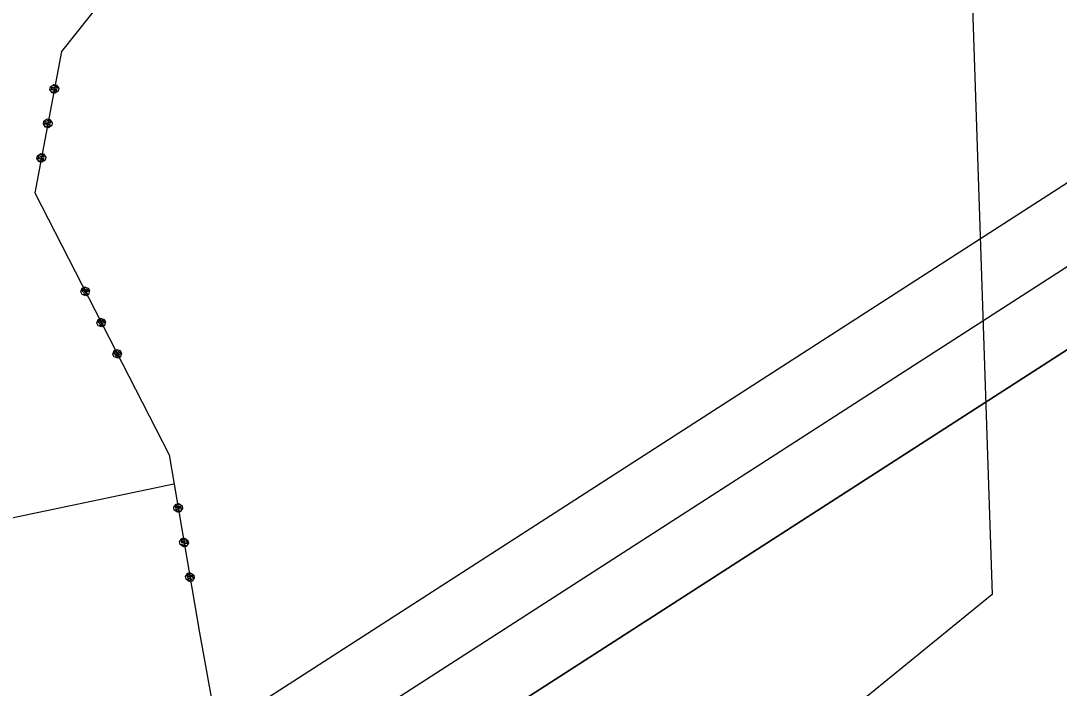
# Model space of a CAD drawing. Extents: x -866656 to -858817, y -1041816 to -1038653.
# Drawn here: x -863666.2 to -863592.2, y -1039657 to -1039609.4 of the extents above; entities that cross this region are included whole.
import ezdxf

# ---------------------------------------------------------------- set-up
doc = ezdxf.new("R2010")
doc.units = 0
for name, color, linetype in [('tisk ramy', 7, 'Continuous'), ('Vrstva 1', 7, 'Continuous'), ('Vrstva 3', 7, 'Continuous')]:
    doc.layers.add(name, color=color, linetype=linetype)

msp = doc.modelspace()

# ---------------------------------------------------------------- linework, layer by layer
at = {"layer": 'tisk ramy'}
for points in [[(-864208.003, -1040370.93), (-863148.516, -1039688.975), (-863309.258, -1039439.245), (-864368.745, -1040121.2)], [(-864361.835, -1040122.698), (-863310.757, -1039446.156), (-863155.427, -1039687.477), (-864206.505, -1040364.019)], [(-864205.008, -1040357.116), (-863334.708, -1039796.934), (-863484.632, -1039564.013), (-864354.931, -1040124.195)], [(-864354.931, -1040124.195), (-863484.632, -1039564.013), (-863334.708, -1039796.934), (-864205.008, -1040357.116)]]:
    msp.add_lwpolyline(points, close=True, dxfattribs=at)
at = {"layer": 'Vrstva 1'}
for p, q in [((-863602.66, -1039479.17), (-863596.95, -1039650.31)), ((-863677.777, -1039647.146), (-863655.287, -1039642.432)), ((-863596.95, -1039650.31), (-863643.13, -1039687.94))]:
    msp.add_line(p, q, dxfattribs=at)
at = {"layer": 'Vrstva 3'}
for p, q in [((-863653.36, -1039599.18), (-863663.31, -1039611.62)), ((-863653.36, -1039599.18), (-863663.31, -1039611.62)), ((-863663.31, -1039611.62), (-863665.22, -1039621.69)), ((-863663.31, -1039611.62), (-863665.22, -1039621.69)), ((-863664.131, -1039614.339), (-863664.093, -1039614.142)), ((-863664.131, -1039614.339), (-863664.093, -1039614.142)), ((-863663.971, -1039614.573), (-863664.131, -1039614.339)), ((-863663.971, -1039614.573), (-863664.131, -1039614.339)), ((-863664.093, -1039614.142), (-863663.86, -1039613.983)), ((-863664.093, -1039614.142), (-863663.86, -1039613.983)), ((-863664.032, -1039614.358), (-863663.995, -1039614.161)), ((-863664.032, -1039614.358), (-863663.995, -1039614.161)), ((-863664.014, -1039614.259), (-863663.621, -1039614.334)), ((-863664.014, -1039614.259), (-863663.621, -1039614.334)), ((-863663.995, -1039614.161), (-863663.602, -1039614.236)), ((-863663.995, -1039614.161), (-863663.602, -1039614.236)), ((-863663.682, -1039614.119), (-863663.878, -1039614.081)), ((-863663.682, -1039614.119), (-863663.878, -1039614.081)), ((-863663.86, -1039613.983), (-863663.663, -1039614.02)), ((-863663.86, -1039613.983), (-863663.663, -1039614.02)), ((-863663.602, -1039614.236), (-863663.682, -1039614.119)), ((-863663.602, -1039614.236), (-863663.682, -1039614.119)), ((-863663.663, -1039614.02), (-863663.504, -1039614.254)), ((-863663.663, -1039614.02), (-863663.504, -1039614.254)), ((-863663.504, -1039614.254), (-863663.541, -1039614.451)), ((-863663.504, -1039614.254), (-863663.541, -1039614.451)), ((-863663.639, -1039614.432), (-863664.032, -1039614.358)), ((-863663.639, -1039614.432), (-863664.032, -1039614.358)), ((-863663.775, -1039614.61), (-863663.971, -1039614.573)), ((-863663.775, -1039614.61), (-863663.971, -1039614.573)), ((-863663.953, -1039614.474), (-863663.756, -1039614.512)), ((-863663.953, -1039614.474), (-863663.756, -1039614.512)), ((-863663.541, -1039614.451), (-863663.775, -1039614.61)), ((-863663.541, -1039614.451), (-863663.775, -1039614.61)), ((-863663.756, -1039614.512), (-863663.639, -1039614.432)), ((-863663.756, -1039614.512), (-863663.639, -1039614.432)), ((-863664.559, -1039616.599), (-863664.325, -1039616.439)), ((-863664.559, -1039616.599), (-863664.325, -1039616.439)), ((-863664.148, -1039616.575), (-863664.344, -1039616.538)), ((-863664.148, -1039616.575), (-863664.344, -1039616.538)), ((-863664.325, -1039616.439), (-863664.129, -1039616.477)), ((-863664.325, -1039616.439), (-863664.129, -1039616.477)), ((-863664.129, -1039616.477), (-863663.97, -1039616.71)), ((-863664.129, -1039616.477), (-863663.97, -1039616.71)), ((-863664.597, -1039616.795), (-863664.559, -1039616.599)), ((-863664.597, -1039616.795), (-863664.559, -1039616.599)), ((-863664.437, -1039617.029), (-863664.597, -1039616.795)), ((-863664.437, -1039617.029), (-863664.597, -1039616.795)), ((-863664.498, -1039616.814), (-863664.461, -1039616.617)), ((-863664.498, -1039616.814), (-863664.461, -1039616.617)), ((-863664.105, -1039616.888), (-863664.498, -1039616.814)), ((-863664.105, -1039616.888), (-863664.498, -1039616.814)), ((-863664.48, -1039616.715), (-863664.087, -1039616.79)), ((-863664.48, -1039616.715), (-863664.087, -1039616.79)), ((-863664.461, -1039616.617), (-863664.068, -1039616.692)), ((-863664.461, -1039616.617), (-863664.068, -1039616.692)), ((-863664.241, -1039617.066), (-863664.437, -1039617.029)), ((-863664.241, -1039617.066), (-863664.437, -1039617.029)), ((-863664.419, -1039616.931), (-863664.222, -1039616.968)), ((-863664.419, -1039616.931), (-863664.222, -1039616.968)), ((-863664.007, -1039616.907), (-863664.241, -1039617.066)), ((-863664.007, -1039616.907), (-863664.241, -1039617.066)), ((-863664.222, -1039616.968), (-863664.105, -1039616.888)), ((-863664.222, -1039616.968), (-863664.105, -1039616.888)), ((-863664.068, -1039616.692), (-863664.148, -1039616.575)), ((-863664.068, -1039616.692), (-863664.148, -1039616.575)), ((-863663.97, -1039616.71), (-863664.007, -1039616.907)), ((-863663.97, -1039616.71), (-863664.007, -1039616.907)), ((-863665.062, -1039619.251), (-863665.025, -1039619.055)), ((-863665.062, -1039619.251), (-863665.025, -1039619.055)), ((-863664.903, -1039619.485), (-863665.062, -1039619.251)), ((-863664.903, -1039619.485), (-863665.062, -1039619.251)), ((-863665.025, -1039619.055), (-863664.791, -1039618.896)), ((-863665.025, -1039619.055), (-863664.791, -1039618.896)), ((-863664.964, -1039619.27), (-863664.927, -1039619.073)), ((-863664.964, -1039619.27), (-863664.927, -1039619.073)), ((-863664.571, -1039619.344), (-863664.964, -1039619.27)), ((-863664.571, -1039619.344), (-863664.964, -1039619.27)), ((-863664.946, -1039619.172), (-863664.553, -1039619.246)), ((-863664.946, -1039619.172), (-863664.553, -1039619.246)), ((-863664.927, -1039619.073), (-863664.534, -1039619.148)), ((-863664.927, -1039619.073), (-863664.534, -1039619.148)), ((-863664.707, -1039619.522), (-863664.903, -1039619.485)), ((-863664.707, -1039619.522), (-863664.903, -1039619.485)), ((-863664.885, -1039619.387), (-863664.688, -1039619.424)), ((-863664.885, -1039619.387), (-863664.688, -1039619.424)), ((-863664.614, -1039619.031), (-863664.81, -1039618.994)), ((-863664.614, -1039619.031), (-863664.81, -1039618.994)), ((-863664.791, -1039618.896), (-863664.595, -1039618.933)), ((-863664.791, -1039618.896), (-863664.595, -1039618.933)), ((-863664.473, -1039619.363), (-863664.707, -1039619.522)), ((-863664.473, -1039619.363), (-863664.707, -1039619.522)), ((-863664.688, -1039619.424), (-863664.571, -1039619.344)), ((-863664.688, -1039619.424), (-863664.571, -1039619.344)), ((-863664.534, -1039619.148), (-863664.614, -1039619.031)), ((-863664.534, -1039619.148), (-863664.614, -1039619.031)), ((-863664.595, -1039618.933), (-863664.436, -1039619.167)), ((-863664.595, -1039618.933), (-863664.436, -1039619.167)), ((-863664.436, -1039619.167), (-863664.473, -1039619.363)), ((-863664.436, -1039619.167), (-863664.473, -1039619.363)), ((-863665.22, -1039621.69), (-863655.64, -1039640.37)), ((-863665.22, -1039621.69), (-863655.64, -1039640.37)), ((-863661.842, -1039628.495), (-863661.664, -1039628.403)), ((-863661.842, -1039628.495), (-863661.664, -1039628.403)), ((-863661.664, -1039628.403), (-863661.395, -1039628.49)), ((-863661.664, -1039628.403), (-863661.395, -1039628.49)), ((-863661.929, -1039628.764), (-863661.842, -1039628.495)), ((-863661.929, -1039628.764), (-863661.842, -1039628.495)), ((-863661.837, -1039628.942), (-863661.929, -1039628.764)), ((-863661.837, -1039628.942), (-863661.929, -1039628.764)), ((-863661.84, -1039628.718), (-863661.484, -1039628.536)), ((-863661.84, -1039628.718), (-863661.484, -1039628.536)), ((-863661.796, -1039628.584), (-863661.84, -1039628.718)), ((-863661.796, -1039628.584), (-863661.84, -1039628.718)), ((-863661.568, -1039629.029), (-863661.837, -1039628.942)), ((-863661.568, -1039629.029), (-863661.837, -1039628.942)), ((-863661.618, -1039628.492), (-863661.796, -1039628.584)), ((-863661.618, -1039628.492), (-863661.796, -1039628.584)), ((-863661.438, -1039628.625), (-863661.794, -1039628.807)), ((-863661.438, -1039628.625), (-863661.794, -1039628.807)), ((-863661.392, -1039628.714), (-863661.748, -1039628.896)), ((-863661.392, -1039628.714), (-863661.748, -1039628.896)), ((-863661.748, -1039628.896), (-863661.614, -1039628.94)), ((-863661.748, -1039628.896), (-863661.614, -1039628.94)), ((-863661.614, -1039628.94), (-863661.436, -1039628.848)), ((-863661.614, -1039628.94), (-863661.436, -1039628.848)), ((-863661.39, -1039628.937), (-863661.568, -1039629.029)), ((-863661.39, -1039628.937), (-863661.568, -1039629.029)), ((-863661.484, -1039628.536), (-863661.392, -1039628.714)), ((-863661.484, -1039628.536), (-863661.392, -1039628.714)), ((-863661.395, -1039628.49), (-863661.303, -1039628.668)), ((-863661.395, -1039628.49), (-863661.303, -1039628.668)), ((-863661.303, -1039628.668), (-863661.39, -1039628.937)), ((-863661.303, -1039628.668), (-863661.39, -1039628.937)), ((-863660.701, -1039630.719), (-863660.523, -1039630.628)), ((-863660.701, -1039630.719), (-863660.523, -1039630.628)), ((-863660.523, -1039630.628), (-863660.254, -1039630.715)), ((-863660.523, -1039630.628), (-863660.254, -1039630.715)), ((-863660.788, -1039630.988), (-863660.701, -1039630.719)), ((-863660.788, -1039630.988), (-863660.701, -1039630.719)), ((-863660.696, -1039631.166), (-863660.788, -1039630.988)), ((-863660.696, -1039631.166), (-863660.788, -1039630.988)), ((-863660.699, -1039630.943), (-863660.343, -1039630.76)), ((-863660.699, -1039630.943), (-863660.343, -1039630.76)), ((-863660.655, -1039630.808), (-863660.699, -1039630.943)), ((-863660.655, -1039630.808), (-863660.699, -1039630.943)), ((-863660.427, -1039631.253), (-863660.696, -1039631.166)), ((-863660.427, -1039631.253), (-863660.696, -1039631.166)), ((-863660.477, -1039630.717), (-863660.655, -1039630.808)), ((-863660.477, -1039630.717), (-863660.655, -1039630.808)), ((-863660.297, -1039630.849), (-863660.653, -1039631.032)), ((-863660.297, -1039630.849), (-863660.653, -1039631.032)), ((-863660.252, -1039630.938), (-863660.607, -1039631.121)), ((-863660.252, -1039630.938), (-863660.607, -1039631.121)), ((-863660.607, -1039631.121), (-863660.473, -1039631.164)), ((-863660.607, -1039631.121), (-863660.473, -1039631.164)), ((-863660.473, -1039631.164), (-863660.295, -1039631.073)), ((-863660.473, -1039631.164), (-863660.295, -1039631.073)), ((-863660.249, -1039631.162), (-863660.427, -1039631.253)), ((-863660.249, -1039631.162), (-863660.427, -1039631.253)), ((-863660.343, -1039630.76), (-863660.252, -1039630.938)), ((-863660.343, -1039630.76), (-863660.252, -1039630.938)), ((-863660.254, -1039630.715), (-863660.163, -1039630.893)), ((-863660.254, -1039630.715), (-863660.163, -1039630.893)), ((-863660.163, -1039630.893), (-863660.249, -1039631.162)), ((-863660.163, -1039630.893), (-863660.249, -1039631.162)), ((-863659.56, -1039632.944), (-863659.382, -1039632.852)), ((-863659.56, -1039632.944), (-863659.382, -1039632.852)), ((-863659.382, -1039632.852), (-863659.113, -1039632.939)), ((-863659.382, -1039632.852), (-863659.113, -1039632.939)), ((-863659.647, -1039633.213), (-863659.56, -1039632.944)), ((-863659.647, -1039633.213), (-863659.56, -1039632.944)), ((-863659.556, -1039633.391), (-863659.647, -1039633.213)), ((-863659.556, -1039633.391), (-863659.647, -1039633.213)), ((-863659.558, -1039633.167), (-863659.202, -1039632.985)), ((-863659.558, -1039633.167), (-863659.202, -1039632.985)), ((-863659.515, -1039633.033), (-863659.558, -1039633.167)), ((-863659.515, -1039633.033), (-863659.558, -1039633.167)), ((-863659.286, -1039633.478), (-863659.556, -1039633.391)), ((-863659.286, -1039633.478), (-863659.556, -1039633.391)), ((-863659.337, -1039632.941), (-863659.515, -1039633.033)), ((-863659.337, -1039632.941), (-863659.515, -1039633.033)), ((-863659.156, -1039633.074), (-863659.512, -1039633.256)), ((-863659.156, -1039633.074), (-863659.512, -1039633.256)), ((-863659.111, -1039633.163), (-863659.467, -1039633.345)), ((-863659.111, -1039633.163), (-863659.467, -1039633.345)), ((-863659.467, -1039633.345), (-863659.332, -1039633.389)), ((-863659.467, -1039633.345), (-863659.332, -1039633.389)), ((-863659.332, -1039633.389), (-863659.154, -1039633.297)), ((-863659.332, -1039633.389), (-863659.154, -1039633.297)), ((-863659.108, -1039633.386), (-863659.286, -1039633.478)), ((-863659.108, -1039633.386), (-863659.286, -1039633.478)), ((-863659.202, -1039632.985), (-863659.111, -1039633.163)), ((-863659.202, -1039632.985), (-863659.111, -1039633.163)), ((-863659.113, -1039632.939), (-863659.022, -1039633.117)), ((-863659.113, -1039632.939), (-863659.022, -1039633.117)), ((-863659.022, -1039633.117), (-863659.108, -1039633.386)), ((-863659.022, -1039633.117), (-863659.108, -1039633.386)), ((-863655.64, -1039640.37), (-863653.47, -1039653.06)), ((-863655.64, -1039640.37), (-863653.47, -1039653.06)), ((-863655.305, -1039644.104), (-863655.142, -1039643.873)), ((-863655.305, -1039644.104), (-863655.142, -1039643.873)), ((-863655.142, -1039643.873), (-863654.945, -1039643.839)), ((-863655.142, -1039643.873), (-863654.945, -1039643.839)), ((-863654.928, -1039643.938), (-863655.125, -1039643.971)), ((-863654.928, -1039643.938), (-863655.125, -1039643.971)), ((-863654.945, -1039643.839), (-863654.714, -1039644.003)), ((-863654.945, -1039643.839), (-863654.714, -1039644.003)), ((-863655.272, -1039644.301), (-863655.305, -1039644.104)), ((-863655.272, -1039644.301), (-863655.305, -1039644.104)), ((-863655.041, -1039644.464), (-863655.272, -1039644.301)), ((-863655.041, -1039644.464), (-863655.272, -1039644.301)), ((-863655.125, -1039643.971), (-863655.207, -1039644.087)), ((-863655.125, -1039643.971), (-863655.207, -1039644.087)), ((-863655.207, -1039644.087), (-863654.812, -1039644.019)), ((-863655.207, -1039644.087), (-863654.812, -1039644.019)), ((-863654.796, -1039644.118), (-863655.19, -1039644.185)), ((-863654.796, -1039644.118), (-863655.19, -1039644.185)), ((-863654.779, -1039644.217), (-863655.173, -1039644.284)), ((-863654.779, -1039644.217), (-863655.173, -1039644.284)), ((-863655.173, -1039644.284), (-863655.058, -1039644.366)), ((-863655.173, -1039644.284), (-863655.058, -1039644.366)), ((-863655.058, -1039644.366), (-863654.86, -1039644.332)), ((-863655.058, -1039644.366), (-863654.86, -1039644.332)), ((-863654.844, -1039644.431), (-863655.041, -1039644.464)), ((-863654.844, -1039644.431), (-863655.041, -1039644.464)), ((-863654.68, -1039644.2), (-863654.844, -1039644.431)), ((-863654.68, -1039644.2), (-863654.844, -1039644.431)), ((-863654.812, -1039644.019), (-863654.779, -1039644.217)), ((-863654.812, -1039644.019), (-863654.779, -1039644.217)), ((-863654.714, -1039644.003), (-863654.68, -1039644.2)), ((-863654.714, -1039644.003), (-863654.68, -1039644.2)), ((-863654.884, -1039646.568), (-863654.721, -1039646.337)), ((-863654.884, -1039646.568), (-863654.721, -1039646.337)), ((-863654.85, -1039646.765), (-863654.884, -1039646.568)), ((-863654.85, -1039646.765), (-863654.884, -1039646.568)), ((-863654.619, -1039646.929), (-863654.85, -1039646.765)), ((-863654.619, -1039646.929), (-863654.85, -1039646.765)), ((-863654.704, -1039646.436), (-863654.785, -1039646.551)), ((-863654.704, -1039646.436), (-863654.785, -1039646.551)), ((-863654.785, -1039646.551), (-863654.391, -1039646.484)), ((-863654.785, -1039646.551), (-863654.391, -1039646.484)), ((-863654.374, -1039646.582), (-863654.769, -1039646.65)), ((-863654.374, -1039646.582), (-863654.769, -1039646.65)), ((-863654.357, -1039646.681), (-863654.752, -1039646.748)), ((-863654.357, -1039646.681), (-863654.752, -1039646.748)), ((-863654.752, -1039646.748), (-863654.636, -1039646.83)), ((-863654.752, -1039646.748), (-863654.636, -1039646.83)), ((-863654.721, -1039646.337), (-863654.523, -1039646.303)), ((-863654.721, -1039646.337), (-863654.523, -1039646.303)), ((-863654.507, -1039646.402), (-863654.704, -1039646.436)), ((-863654.507, -1039646.402), (-863654.704, -1039646.436)), ((-863654.636, -1039646.83), (-863654.439, -1039646.796)), ((-863654.636, -1039646.83), (-863654.439, -1039646.796)), ((-863654.422, -1039646.895), (-863654.619, -1039646.929)), ((-863654.422, -1039646.895), (-863654.619, -1039646.929)), ((-863654.523, -1039646.303), (-863654.293, -1039646.467)), ((-863654.523, -1039646.303), (-863654.293, -1039646.467)), ((-863654.259, -1039646.664), (-863654.422, -1039646.895)), ((-863654.259, -1039646.664), (-863654.422, -1039646.895)), ((-863654.391, -1039646.484), (-863654.357, -1039646.681)), ((-863654.391, -1039646.484), (-863654.357, -1039646.681)), ((-863654.293, -1039646.467), (-863654.259, -1039646.664)), ((-863654.293, -1039646.467), (-863654.259, -1039646.664)), ((-863654.463, -1039649.032), (-863654.299, -1039648.801)), ((-863654.463, -1039649.032), (-863654.299, -1039648.801)), ((-863654.429, -1039649.229), (-863654.463, -1039649.032)), ((-863654.429, -1039649.229), (-863654.463, -1039649.032)), ((-863654.282, -1039648.9), (-863654.364, -1039649.015)), ((-863654.282, -1039648.9), (-863654.364, -1039649.015)), ((-863654.364, -1039649.015), (-863653.97, -1039648.948)), ((-863654.364, -1039649.015), (-863653.97, -1039648.948)), ((-863653.953, -1039649.046), (-863654.347, -1039649.114)), ((-863653.953, -1039649.046), (-863654.347, -1039649.114)), ((-863654.299, -1039648.801), (-863654.102, -1039648.768)), ((-863654.299, -1039648.801), (-863654.102, -1039648.768)), ((-863654.085, -1039648.866), (-863654.282, -1039648.9)), ((-863654.085, -1039648.866), (-863654.282, -1039648.9)), ((-863654.102, -1039648.768), (-863653.871, -1039648.931)), ((-863654.102, -1039648.768), (-863653.871, -1039648.931)), ((-863653.837, -1039649.128), (-863654.001, -1039649.359)), ((-863653.837, -1039649.128), (-863654.001, -1039649.359)), ((-863653.97, -1039648.948), (-863653.936, -1039649.145)), ((-863653.97, -1039648.948), (-863653.936, -1039649.145)), ((-863653.871, -1039648.931), (-863653.837, -1039649.128)), ((-863653.871, -1039648.931), (-863653.837, -1039649.128)), ((-863654.198, -1039649.393), (-863654.429, -1039649.229)), ((-863654.198, -1039649.393), (-863654.429, -1039649.229)), ((-863653.936, -1039649.145), (-863654.33, -1039649.212)), ((-863653.936, -1039649.145), (-863654.33, -1039649.212)), ((-863654.33, -1039649.212), (-863654.215, -1039649.294)), ((-863654.33, -1039649.212), (-863654.215, -1039649.294)), ((-863654.215, -1039649.294), (-863654.018, -1039649.26)), ((-863654.215, -1039649.294), (-863654.018, -1039649.26)), ((-863654.001, -1039649.359), (-863654.198, -1039649.393)), ((-863654.001, -1039649.359), (-863654.198, -1039649.393)), ((-863653.47, -1039653.06), (-863650.29, -1039670.34)), ((-863653.47, -1039653.06), (-863650.29, -1039670.34))]:
    msp.add_line(p, q, dxfattribs=at)

doc.saveas('drawing.dxf')
